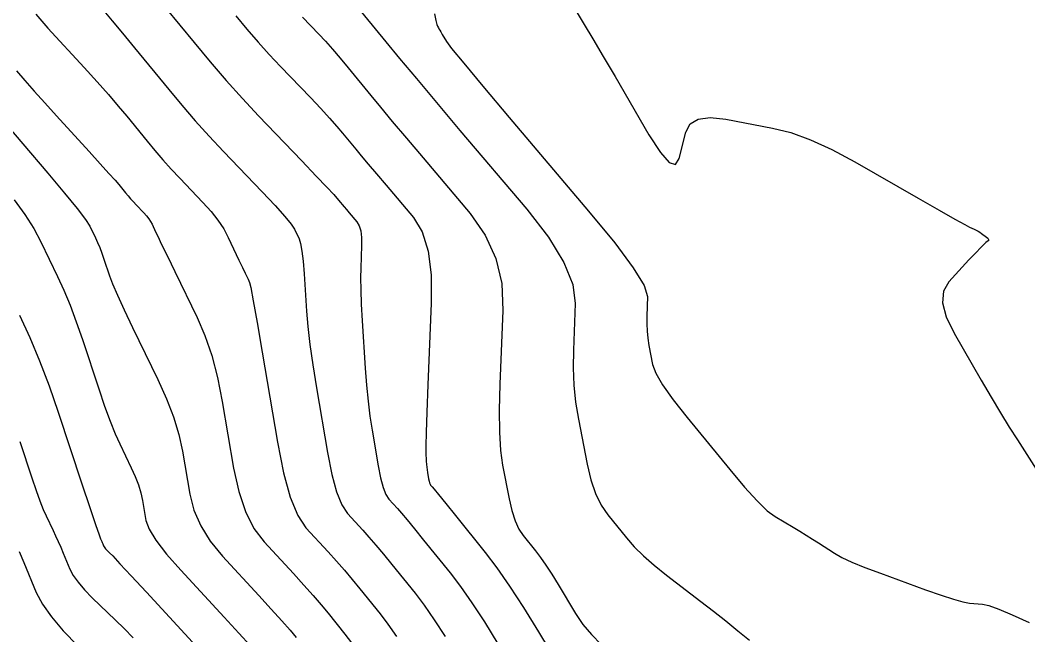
# Model space of a CAD drawing. Extents: x 2082232 to 2083549, y 592624 to 593832.
# Drawn here: x 2083116.1 to 2083159.42, y 592743.92 to 592770.34 of the extents above; entities that cross this region are included whole.
import ezdxf

# ---------------------------------------------------------------- set-up
doc = ezdxf.new("R2010")
doc.units = 0
doc.layers.add('DT_X_Contour_Major', color=7, linetype='Continuous')
doc.layers.add('DT_X_Contour_Minor', color=7, linetype='Continuous')

msp = doc.modelspace()

# ---------------------------------------------------------------- linework, layer by layer
at = {"layer": 'DT_X_Contour_Major'}
for points in [[(2083128.228, 592770.47), (2083128.94, 592769.729), (2083129.219, 592769.43), (2083129.522, 592769.089), (2083129.849, 592768.707), (2083130.201, 592768.284), (2083131.172, 592767.1), (2083131.585, 592766.599), (2083132.097, 592765.986), (2083132.708, 592765.26), (2083133.416, 592764.421), (2083135.437, 592762.034), (2083136.094, 592761.102), (2083136.55, 592760.096), (2083136.803, 592759.016), (2083136.854, 592757.862), (2083136.722, 592754.688), (2083136.692, 592753.578), (2083136.7, 592752.63), (2083136.748, 592751.844), (2083136.834, 592751.219), (2083137.114, 592749.767), (2083137.232, 592749.26), (2083137.372, 592748.827), (2083137.536, 592748.469), (2083137.724, 592748.184), (2083138.255, 592747.525), (2083138.465, 592747.25), (2083138.696, 592746.919), (2083138.948, 592746.532), (2083139.22, 592746.088), (2083139.974, 592744.832), (2083140.286, 592744.371), (2083140.653, 592743.93), (2083141.078, 592743.51)], [(2083115.938, 592768.155), (2083116.295, 592767.743), (2083116.7, 592767.284), (2083117.155, 592766.778), (2083117.659, 592766.224), (2083119.067, 592764.685), (2083119.542, 592764.164), (2083119.913, 592763.753), (2083120.178, 592763.454), (2083120.338, 592763.267), (2083120.625, 592762.915), (2083120.734, 592762.783), (2083120.847, 592762.653), (2083120.964, 592762.524), (2083121.084, 592762.396), (2083121.41, 592762.056), (2083121.524, 592761.929), (2083121.622, 592761.805), (2083121.703, 592761.683), (2083121.767, 592761.563), (2083121.917, 592761.246), (2083122.01, 592761.049), (2083122.18, 592760.698), (2083122.426, 592760.193), (2083122.747, 592759.533), (2083123.704, 592757.565), (2083124.041, 592756.786), (2083124.334, 592755.923), (2083124.583, 592754.976), (2083124.788, 592753.945), (2083125.274, 592751.085), (2083125.493, 592750.082), (2083125.785, 592749.22), (2083126.148, 592748.498), (2083126.585, 592747.916), (2083127.845, 592746.551), (2083128.293, 592746.06), (2083128.691, 592745.614), (2083129.038, 592745.211), (2083129.335, 592744.852), (2083130.061, 592743.951), (2083130.347, 592743.577)], [(2083116.051, 592747.504), (2083116.253, 592747.029), (2083116.789, 592745.748), (2083117.052, 592745.243), (2083117.438, 592744.692), (2083117.948, 592744.094), (2083118.582, 592743.449)]]:
    msp.add_lwpolyline(points, dxfattribs=at)
at = {"layer": 'DT_X_Contour_Minor'}
for points in [[(2083121.735, 592771.628), (2083123.574, 592769.37), (2083124.264, 592768.538), (2083124.957, 592767.736), (2083125.651, 592766.964), (2083126.347, 592766.222), (2083128.206, 592764.284), (2083128.823, 592763.638), (2083129.281, 592763.157), (2083129.579, 592762.84), (2083129.718, 592762.686), (2083129.874, 592762.495), (2083129.941, 592762.414), (2083130.024, 592762.315), (2083130.122, 592762.197), (2083130.237, 592762.062), (2083130.564, 592761.676), (2083130.669, 592761.504), (2083130.74, 592761.276), (2083130.776, 592760.992), (2083130.778, 592760.654), (2083130.737, 592759.676), (2083130.73, 592759.26), (2083130.738, 592758.745), (2083130.763, 592758.131), (2083130.803, 592757.419), (2083130.932, 592755.387), (2083130.986, 592754.649), (2083131.053, 592753.957), (2083131.132, 592753.314), (2083131.224, 592752.717), (2083131.484, 592751.189), (2083131.586, 592750.669), (2083131.698, 592750.256), (2083131.82, 592749.948), (2083131.952, 592749.747), (2083132.317, 592749.352), (2083132.49, 592749.156), (2083132.736, 592748.865), (2083133.054, 592748.479), (2083133.444, 592747.997), (2083134.582, 592746.587), (2083135.03, 592746), (2083135.52, 592745.296), (2083136.053, 592744.477), (2083136.628, 592743.541)], [(2083130.443, 592771.083), (2083131.821, 592769.403), (2083132.408, 592768.692), (2083133.134, 592767.822), (2083134, 592766.791), (2083135.006, 592765.601), (2083137.874, 592762.213), (2083138.812, 592761.006), (2083139.472, 592759.929), (2083139.856, 592758.981), (2083139.963, 592758.162), (2083139.879, 592756.149), (2083139.869, 592755.398), (2083139.902, 592754.655), (2083139.978, 592753.919), (2083140.096, 592753.192), (2083140.47, 592751.262), (2083140.63, 592750.582), (2083140.832, 592749.991), (2083141.074, 592749.488), (2083141.357, 592749.073), (2083142.165, 592748.084), (2083142.5, 592747.707), (2083142.898, 592747.316), (2083143.358, 592746.911), (2083143.882, 592746.493), (2083145.363, 592745.361), (2083145.91, 592744.937), (2083146.44, 592744.517), (2083146.954, 592744.1), (2083147.451, 592743.687)], [(2083116.766, 592770.598), (2083117.291, 592769.998), (2083118.85, 592768.295), (2083119.402, 592767.686), (2083119.891, 592767.135), (2083120.316, 592766.643), (2083120.676, 592766.21), (2083121.553, 592765.133), (2083121.888, 592764.731), (2083122.233, 592764.333), (2083122.59, 592763.938), (2083122.959, 592763.546), (2083123.955, 592762.506), (2083124.304, 592762.12), (2083124.602, 592761.74), (2083124.849, 592761.366), (2083125.046, 592760.999), (2083125.503, 592760.029), (2083125.656, 592759.705), (2083125.773, 592759.459), (2083125.852, 592759.291), (2083125.895, 592759.202), (2083125.96, 592759.069), (2083126.012, 592758.844), (2083126.12, 592758.269), (2083126.283, 592757.345), (2083126.502, 592756.07), (2083127.159, 592752.206), (2083127.42, 592750.889), (2083127.71, 592749.837), (2083128.028, 592749.049), (2083128.374, 592748.526), (2083129.336, 592747.484), (2083129.692, 592747.092), (2083130.039, 592746.698), (2083130.377, 592746.3), (2083130.705, 592745.9), (2083131.568, 592744.83), (2083131.908, 592744.384), (2083132.28, 592743.851)], [(2083119.689, 592770.742), (2083120.059, 592770.31), (2083120.501, 592769.78), (2083121.015, 592769.153), (2083122.482, 592767.352), (2083123.041, 592766.68), (2083123.62, 592766.013), (2083124.217, 592765.352), (2083124.833, 592764.697), (2083126.5, 592762.957), (2083127.056, 592762.368), (2083127.474, 592761.903), (2083127.753, 592761.563), (2083127.894, 592761.349), (2083128.086, 592760.943), (2083128.153, 592760.735), (2083128.212, 592760.414), (2083128.263, 592759.98), (2083128.305, 592759.433), (2083128.407, 592757.826), (2083128.463, 592757.168), (2083128.553, 592756.401), (2083128.678, 592755.524), (2083128.838, 592754.537), (2083129.311, 592751.759), (2083129.497, 592750.814), (2083129.701, 592750.061), (2083129.923, 592749.502), (2083130.163, 592749.136), (2083130.827, 592748.418), (2083131.091, 592748.124), (2083131.387, 592747.781), (2083131.715, 592747.39), (2083132.074, 592746.949), (2083133.075, 592745.708), (2083133.469, 592745.192), (2083133.9, 592744.574), (2083134.369, 592743.853)], [(2083125.37, 592770.522), (2083125.848, 592769.947), (2083126.326, 592769.393), (2083126.806, 592768.859), (2083127.288, 592768.346), (2083128.573, 592767.006), (2083129.021, 592766.534), (2083129.401, 592766.123), (2083129.714, 592765.773), (2083129.959, 592765.485), (2083130.523, 592764.797), (2083130.763, 592764.507), (2083131.061, 592764.15), (2083131.415, 592763.729), (2083131.827, 592763.242), (2083133.001, 592761.855), (2083133.379, 592761.235), (2083133.633, 592760.416), (2083133.764, 592759.397), (2083133.771, 592758.179), (2083133.625, 592754.665), (2083133.578, 592753.494), (2083133.547, 592752.619), (2083133.532, 592752.038), (2083133.533, 592751.752), (2083133.556, 592751.383), (2083133.566, 592751.248), (2083133.578, 592751.123), (2083133.592, 592751.006), (2083133.609, 592750.897), (2083133.656, 592750.619), (2083133.675, 592750.525), (2083133.695, 592750.45), (2083133.718, 592750.394), (2083133.741, 592750.357), (2083133.808, 592750.285), (2083133.889, 592750.188), (2083134.084, 592749.949), (2083134.392, 592749.568), (2083134.814, 592749.046), (2083136.088, 592747.465), (2083136.59, 592746.808), (2083137.14, 592746.019), (2083137.737, 592745.101), (2083138.382, 592744.052), (2083140.165, 592741.082)], [(2083133.905, 592770.604), (2083133.969, 592770.325), (2083134.014, 592770.147), (2083134.039, 592770.072), (2083134.08, 592770.006), (2083134.102, 592769.97), (2083134.137, 592769.911), (2083134.185, 592769.829), (2083134.246, 592769.725), (2083134.427, 592769.415), (2083134.646, 592769.124), (2083135.169, 592768.484), (2083135.994, 592767.495), (2083137.123, 592766.157), (2083140.537, 592762.124), (2083141.656, 592760.761), (2083142.451, 592759.696), (2083142.923, 592758.929), (2083143.072, 592758.461), (2083143.036, 592757.61), (2083143.032, 592757.292), (2083143.046, 592756.978), (2083143.078, 592756.667), (2083143.128, 592756.359), (2083143.286, 592755.543), (2083143.424, 592755.171), (2083143.718, 592754.665), (2083144.168, 592754.027), (2083144.776, 592753.255), (2083146.604, 592751.02), (2083147.24, 592750.266), (2083147.777, 592749.677), (2083148.216, 592749.256), (2083148.556, 592749.001), (2083149.331, 592748.543), (2083149.617, 592748.372), (2083149.895, 592748.203), (2083150.164, 592748.035), (2083150.425, 592747.869), (2083151.108, 592747.428), (2083151.424, 592747.25), (2083151.857, 592747.048), (2083152.41, 592746.819), (2083153.08, 592746.566), (2083155.025, 592745.857), (2083155.69, 592745.623), (2083156.224, 592745.45), (2083156.629, 592745.339), (2083156.904, 592745.29), (2083157.463, 592745.241), (2083157.746, 592745.178), (2083158.174, 592745.025), (2083158.749, 592744.782), (2083159.47, 592744.449)], [(2083140.042, 592770.652), (2083140.348, 592770.153), (2083140.723, 592769.529), (2083141.166, 592768.781), (2083141.677, 592767.908), (2083143.13, 592765.413), (2083143.62, 592764.647), (2083144, 592764.222), (2083144.271, 592764.136), (2083144.431, 592764.391), (2083144.712, 592765.522), (2083144.899, 592765.875), (2083145.247, 592766.087), (2083145.757, 592766.156), (2083146.429, 592766.084), (2083148.438, 592765.701), (2083149.224, 592765.502), (2083150.077, 592765.193), (2083150.997, 592764.774), (2083151.984, 592764.244), (2083154.704, 592762.684), (2083155.607, 592762.168), (2083156.275, 592761.789), (2083156.707, 592761.548), (2083156.904, 592761.445), (2083157.117, 592761.354), (2083157.197, 592761.317), (2083157.276, 592761.274), (2083157.354, 592761.225), (2083157.431, 592761.17), (2083157.636, 592761.017), (2083157.698, 592760.963), (2083157.732, 592760.917), (2083157.738, 592760.88), (2083157.715, 592760.85), (2083157.615, 592760.781), (2083157.541, 592760.715), (2083157.395, 592760.568), (2083157.177, 592760.339), (2083156.887, 592760.03), (2083156.017, 592759.097), (2083155.787, 592758.697), (2083155.748, 592758.195), (2083155.901, 592757.591), (2083156.245, 592756.885), (2083157.418, 592754.867), (2083157.845, 592754.139), (2083158.246, 592753.468), (2083158.622, 592752.853), (2083158.972, 592752.295), (2083159.871, 592750.882)], [(2083115.129, 592766.285), (2083117.289, 592763.76), (2083118.01, 592762.908), (2083118.55, 592762.245), (2083118.911, 592761.772), (2083119.092, 592761.488), (2083119.336, 592760.982), (2083119.427, 592760.782), (2083119.517, 592760.563), (2083119.607, 592760.323), (2083119.697, 592760.062), (2083119.936, 592759.342), (2083120.066, 592759), (2083120.275, 592758.517), (2083120.564, 592757.892), (2083120.932, 592757.124), (2083122.02, 592754.888), (2083122.392, 592754.068), (2083122.692, 592753.283), (2083122.919, 592752.533), (2083123.074, 592751.819), (2083123.389, 592749.963), (2083123.566, 592749.275), (2083123.859, 592748.603), (2083124.269, 592747.946), (2083124.796, 592747.305), (2083126.355, 592745.617), (2083126.894, 592745.029), (2083127.342, 592744.53), (2083127.699, 592744.122), (2083127.966, 592743.803)], [(2083115.84, 592762.609), (2083116.299, 592761.981), (2083116.682, 592761.381), (2083116.988, 592760.809), (2083117.705, 592759.32), (2083117.973, 592758.732), (2083118.24, 592758.084), (2083118.506, 592757.378), (2083118.77, 592756.612), (2083119.474, 592754.489), (2083119.729, 592753.745), (2083119.964, 592753.103), (2083120.18, 592752.564), (2083120.377, 592752.128), (2083120.876, 592751.102), (2083121.047, 592750.725), (2083121.184, 592750.365), (2083121.289, 592750.021), (2083121.36, 592749.694), (2083121.505, 592748.842), (2083121.639, 592748.468), (2083121.934, 592747.986), (2083122.39, 592747.395), (2083123.006, 592746.695), (2083124.864, 592744.683), (2083125.495, 592743.997), (2083125.994, 592743.447)], [(2083116.074, 592757.658), (2083116.513, 592756.702), (2083116.935, 592755.69), (2083117.342, 592754.62), (2083117.733, 592753.493), (2083118.755, 592750.413), (2083119.092, 592749.399), (2083119.337, 592748.665), (2083119.49, 592748.213), (2083119.551, 592748.042), (2083119.59, 592747.96), (2083119.605, 592747.929), (2083119.619, 592747.897), (2083119.634, 592747.864), (2083119.648, 592747.83), (2083119.686, 592747.74), (2083119.705, 592747.704), (2083119.732, 592747.665), (2083119.768, 592747.623), (2083119.813, 592747.578), (2083119.944, 592747.452), (2083120.079, 592747.31), (2083120.388, 592746.979), (2083120.871, 592746.459), (2083121.526, 592745.75), (2083123.506, 592743.606)], [(2083116.08, 592752.232), (2083116.598, 592750.669), (2083116.782, 592750.127), (2083116.946, 592749.674), (2083117.089, 592749.309), (2083117.212, 592749.031), (2083117.511, 592748.41), (2083117.623, 592748.174), (2083117.733, 592747.932), (2083117.842, 592747.684), (2083117.951, 592747.43), (2083118.237, 592746.744), (2083118.378, 592746.474), (2083118.585, 592746.179), (2083118.858, 592745.859), (2083119.197, 592745.513), (2083120.19, 592744.559), (2083120.568, 592744.189), (2083120.957, 592743.796)]]:
    msp.add_lwpolyline(points, dxfattribs=at)

doc.saveas('drawing.dxf')
